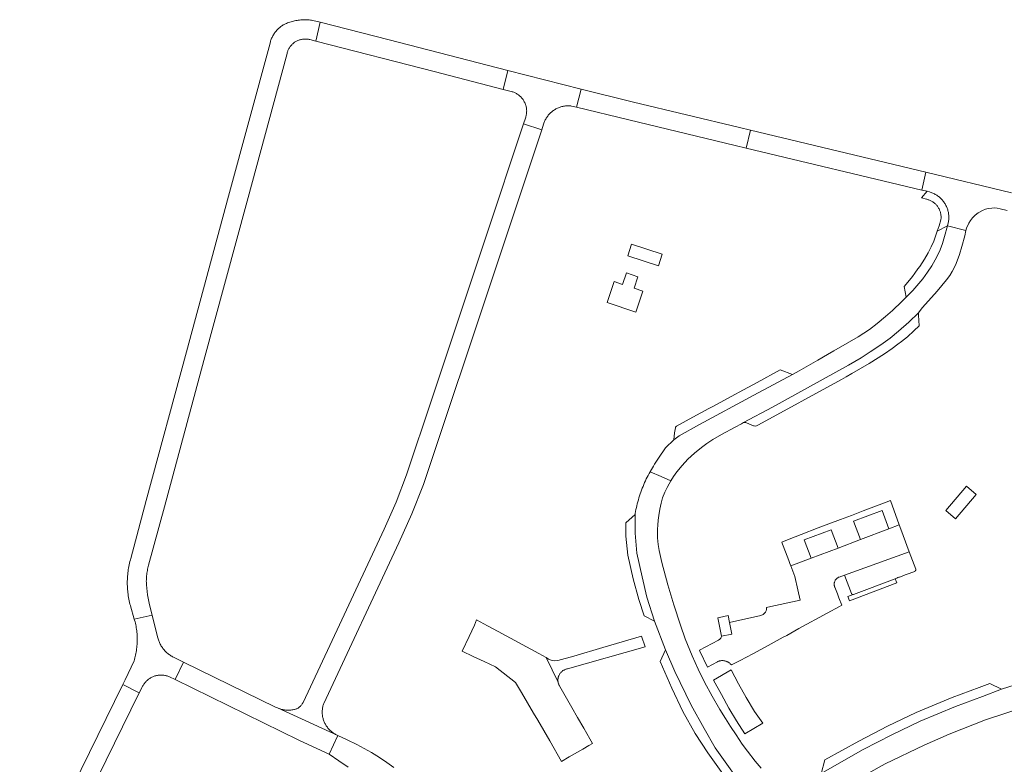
# Model space of a CAD drawing. Extents: x 152825 to 164088, y 457113 to 463005.
# Tile 356 of 364: x 162146 to 162394, y 461113 to 461301. Entities that reach past the tile are written whole.
import ezdxf

# ---------------------------------------------------------------- set-up
doc = ezdxf.new("R2010")
doc.units = 0
doc.header["$LTSCALE"] = 0.5
for name, color, linetype, lineweight in [('B-PV-VH-GESLOTENVERHARDING_ASFALT-GV', 251, 'CONTINUOUS', 18), ('B-PV-VH-GESLOTENVERHARDING_KUNSTSTOF-GV', 251, 'CONTINUOUS', 18), ('B-PV-VH-ONVERHARD_ZAND-GV', 251, 'CONTINUOUS', 18), ('B-PV-VH-OPENVERHARDING_BETONSTRAATSTEEN-GV', 251, 'CONTINUOUS', 18)]:
    doc.layers.add(name, color=color, linetype=linetype, lineweight=lineweight)

msp = doc.modelspace()

# ---------------------------------------------------------------- linework, layer by layer
at = {"layer": 'B-PV-VH-GESLOTENVERHARDING_ASFALT-GV', "flags": 128}
msp.add_lwpolyline([(162341.004, 461211.58), (162331.317, 461206.388), (162317.665, 461199.031), (162312.524, 461196.133), (162311.139, 461195.192), (162309.056, 461193.158), (162307.272, 461190.565), (162306.335, 461188.994), (162306.058, 461188.567), (162305.788, 461188.136), (162305.525, 461187.701), (162305.269, 461187.262), (162305.184, 461187.113), (162307.95, 461185.919), (162310.396, 461184.863), (162311.09, 461185.9), (162311.935, 461187.108), (162313.24, 461188.699), (162314.712, 461190.289), (162316.35, 461191.775), (162318.089, 461193.234), (162319.456, 461194.273), (162320.992, 461195.203), (162323.18, 461196.463), (162326.577, 461198.34), (162328.161, 461199.215), (162328.698, 461199.512), (162335.978, 461203.407), (162355.103, 461213.995), (162358.322, 461215.833), (162360.633, 461217.278), (162363.272, 461219.051), (162365.604, 461220.761), (162367.737, 461222.496), (162370.34, 461224.82), (162372.781, 461227.148), (162372.962, 461227.418), (162373.815, 461228.453), (162377.43, 461232.556), (162379.785, 461235.411), (162380.64, 461236.554), (162381.239, 461237.544), (162381.738, 461238.442), (162382.261, 461239.549), (162383.111, 461241.84), (162383.703, 461243.863), (162384.417, 461246.502), (162384.727, 461247.875), (162380.112, 461249.022), (162379.348, 461246.341), (162378.815, 461244.572), (162378.21, 461242.986), (162377.662, 461241.727), (162377.003, 461240.476), (162376.113, 461238.956), (162375.027, 461237.327), (162373.821, 461235.715), (162371.361, 461232.785), (162369.69, 461231.102), (162368.554, 461229.958), (162366.214, 461227.728), (162364.496, 461226.209), (162362.387, 461224.422), (162360.392, 461222.962), (162357.544, 461221.104), (162354.849, 461219.465), (162351.411, 461217.539), (162349.866, 461216.643), (162347.444, 461215.238), (162342.713, 461212.493)], close=True, dxfattribs=at)
for points in [[(162333.169, 461112.467), (162331.674, 461114.289), (162329.705, 461116.791), (162328.405, 461118.539), (162326.818, 461120.875), (162325.432, 461122.952), (162324.151, 461125.006), (162322.72, 461127.307), (162320.803, 461130.657), (162318.887, 461134.175), (162317.324, 461137.42), (162315.761, 461140.801), (162314.052, 461145.029), (162312.823, 461148.495), (162311.162, 461153.656), (162309.677, 461158.628), (162308.167, 461164.306), (162307.443, 461167.315), (162307.179, 461168.812), (162307.061, 461170.467), (162307.019, 461171.638), (162307.034, 461172.689), (162307.097, 461173.7), (162307.222, 461174.958), (162307.357, 461176.102), (162307.631, 461177.722), (162307.96, 461179.175), (162308.349, 461180.524), (162308.885, 461181.946), (162309.453, 461183.158), (162309.951, 461184.119), (162310.396, 461184.863), (162307.95, 461185.919), (162305.184, 461187.113), (162304.937, 461186.666), (162304.696, 461186.216), (162304.463, 461185.762), (162304.237, 461185.304), (162304.018, 461184.843), (162303.806, 461184.378), (162303.602, 461183.91), (162303.405, 461183.439), (162303.215, 461182.965), (162303.033, 461182.488), (162302.859, 461182.008), (162302.692, 461181.526), (162302.532, 461181.041), (162302.38, 461180.553), (162302.236, 461180.063), (162302.099, 461179.571), (162301.97, 461179.077), (162301.849, 461178.581), (162301.736, 461178.083), (162301.631, 461177.584), (162301.533, 461177.082), (162301.443, 461176.58), (162301.403, 461176.339), (162301.45, 461171.635), (162301.87, 461166.629), (162303.207, 461160.638), (162304.333, 461155.589), (162306.293, 461149.528), (162309.106, 461142.271), (162311.445, 461136.851), (162315.517, 461128.359), (162318.786, 461122.503), (162321.534, 461117.622), (162325.307, 461112.348)], [(162240.648, 461112.651), (162238.909, 461113.952), (162237.061, 461115.2), (162235.026, 461116.436), (162233.18, 461117.481), (162231.309, 461118.46), (162228.875, 461119.634), (162226.602, 461120.689), (162224.362, 461115.981), (162226.844, 461114.342), (162229.136, 461112.723)]]:
    msp.add_lwpolyline(points, dxfattribs=at)
at = {"layer": 'B-PV-VH-GESLOTENVERHARDING_KUNSTSTOF-GV', "flags": 128}
for points in [[(162308.223, 461241.871), (162300.512, 461244.411), (162299.578, 461241.506), (162307.268, 461238.998)], [(162302.135, 461236.233), (162299.233, 461237.175), (162298.271, 461234.283), (162296.11, 461234.989), (162294.377, 461229.691), (162301.606, 461227.317), (162303.339, 461232.615), (162301.186, 461233.343)], [(162387.271, 461181.386), (162384.827, 461183.464), (162379.633, 461177.349), (162382.047, 461175.266)]]:
    msp.add_lwpolyline(points, close=True, dxfattribs=at)
at = {"layer": 'B-PV-VH-ONVERHARD_ZAND-GV', "flags": 128}
msp.add_lwpolyline([(162367.339, 461159.162), (162366.904, 461160.201), (162356.374, 461156.233), (162356.322, 461156.218), (162354.957, 461155.698), (162355.365, 461154.628)], close=True, dxfattribs=at)
at = {"layer": 'B-PV-VH-OPENVERHARDING_BETONSTRAATSTEEN-GV', "flags": 128}
for points in [[(162218.742, 461300.919), (162218.434, 461300.928), (162218.126, 461300.928), (162217.819, 461300.921), (162217.512, 461300.905), (162217.205, 461300.882), (162216.899, 461300.85), (162216.594, 461300.811), (162216.29, 461300.764), (162215.987, 461300.708), (162215.686, 461300.645), (162215.387, 461300.575), (162215.09, 461300.496), (162214.794, 461300.41), (162214.501, 461300.316), (162214.211, 461300.214), (162213.924, 461300.105), (162213.639, 461299.989), (162213.357, 461299.865), (162213.079, 461299.734), (162212.825, 461299.606), (162212.622, 461299.481), (162212.423, 461299.35), (162212.228, 461299.211), (162212.038, 461299.067), (162211.854, 461298.916), (162211.674, 461298.759), (162211.499, 461298.596), (162211.331, 461298.427), (162211.168, 461298.253), (162211.011, 461298.073), (162210.86, 461297.889), (162210.715, 461297.699), (162210.577, 461297.505), (162210.445, 461297.306), (162210.32, 461297.102), (162210.202, 461296.895), (162210.091, 461296.684), (162209.988, 461296.469), (162209.891, 461296.251), (162209.802, 461296.029), (162209.72, 461295.805), (162209.646, 461295.578), (162209.579, 461295.349), (162209.521, 461295.118), (162209.496, 461295.011), (162199.025, 461256.501), (162188.459, 461217.344), (162178.341, 461179.873), (162174.436, 461165.305), (162174.322, 461164.906), (162174.215, 461164.505), (162174.116, 461164.102), (162174.025, 461163.697), (162173.942, 461163.29), (162173.866, 461162.882), (162173.799, 461162.473), (162173.739, 461162.062), (162173.687, 461161.65), (162173.643, 461161.238), (162173.608, 461160.824), (162173.58, 461160.41), (162173.56, 461159.995), (162173.548, 461159.581), (162173.544, 461159.166), (162173.548, 461158.751), (162173.56, 461158.336), (162173.58, 461157.921), (162173.609, 461157.507), (162173.645, 461157.094), (162173.689, 461156.681), (162173.741, 461156.269), (162173.801, 461155.859), (162173.869, 461155.449), (162173.944, 461155.041), (162174.028, 461154.635), (162174.119, 461154.23), (162174.218, 461153.827), (162174.325, 461153.426), (162174.331, 461153.405), (162175.313, 461150.05), (162179.79, 461151.031), (162179.14, 461153.623), (162178.647, 461156.125), (162178.368, 461158.66), (162178.354, 461158.926), (162178.342, 461159.262), (162178.339, 461159.598), (162178.344, 461159.933), (162178.357, 461160.269), (162178.378, 461160.604), (162178.407, 461160.938), (162178.444, 461161.272), (162178.488, 461161.605), (162178.541, 461161.936), (162178.602, 461162.266), (162178.67, 461162.595), (162178.746, 461162.922), (162178.83, 461163.247), (162178.922, 461163.57), (162182.926, 461178.29), (162192.857, 461215.093), (162203.712, 461255.224), (162213.772, 461292.387), (162213.78, 461292.426), (162213.827, 461292.613), (162213.88, 461292.799), (162213.942, 461292.982), (162214.011, 461293.162), (162214.087, 461293.339), (162214.171, 461293.513), (162214.262, 461293.684), (162214.36, 461293.85), (162214.464, 461294.013), (162214.576, 461294.171), (162214.693, 461294.324), (162214.817, 461294.472), (162214.947, 461294.615), (162215.083, 461294.752), (162215.224, 461294.884), (162215.371, 461295.009), (162215.523, 461295.129), (162215.679, 461295.242), (162215.84, 461295.348), (162216.006, 461295.448), (162216.175, 461295.541), (162216.348, 461295.626), (162216.525, 461295.705), (162216.704, 461295.776), (162216.887, 461295.84), (162217.071, 461295.896), (162217.258, 461295.944), (162217.447, 461295.984), (162217.638, 461296.017), (162217.829, 461296.042), (162218.021, 461296.059), (162218.214, 461296.067), (162218.408, 461296.068), (162218.601, 461296.061), (162218.793, 461296.046), (162218.985, 461296.023), (162219.175, 461295.992), (162219.365, 461295.953), (162219.552, 461295.906), (162221.021, 461295.528), (162222.096, 461300.288), (162220.27, 461300.757), (162219.966, 461300.805), (162219.661, 461300.846), (162219.355, 461300.878), (162219.049, 461300.903)], [(162239.453, 461295.83), (162222.096, 461300.288), (162221.021, 461295.528), (162251.162, 461287.779), (162268.179, 461283.378), (162269.382, 461288.147)], [(162287.801, 461283.429), (162269.382, 461288.147), (162268.179, 461283.378), (162270.172, 461282.869), (162270.484, 461282.789), (162270.663, 461282.731), (162270.853, 461282.661), (162271.04, 461282.583), (162271.224, 461282.498), (162271.404, 461282.407), (162271.581, 461282.308), (162271.753, 461282.201), (162271.922, 461282.089), (162272.085, 461281.97), (162272.244, 461281.844), (162272.398, 461281.712), (162272.546, 461281.575), (162272.689, 461281.431), (162272.826, 461281.282), (162272.957, 461281.128), (162273.082, 461280.968), (162273.2, 461280.804), (162273.312, 461280.636), (162273.417, 461280.463), (162273.515, 461280.286), (162273.606, 461280.105), (162273.69, 461279.921), (162273.767, 461279.733), (162273.836, 461279.543), (162273.897, 461279.35), (162273.951, 461279.155), (162273.997, 461278.958), (162274.036, 461278.759), (162274.066, 461278.559), (162274.089, 461278.358), (162274.103, 461278.156), (162274.109, 461277.954), (162274.108, 461277.751), (162274.098, 461277.549), (162274.081, 461277.347), (162274.056, 461277.146), (162274.022, 461276.947), (162273.981, 461276.749), (162273.932, 461276.552), (162273.875, 461276.358), (162273.811, 461276.166), (162273.33, 461274.693), (162277.895, 461273.197), (162278.367, 461274.654), (162278.37, 461274.662), (162278.441, 461274.879), (162278.52, 461275.093), (162278.606, 461275.304), (162278.699, 461275.512), (162278.8, 461275.717), (162278.908, 461275.918), (162279.023, 461276.115), (162279.145, 461276.308), (162279.274, 461276.497), (162279.409, 461276.681), (162279.55, 461276.86), (162279.698, 461277.034), (162279.851, 461277.203), (162280.01, 461277.367), (162280.176, 461277.524), (162280.346, 461277.676), (162280.522, 461277.822), (162280.702, 461277.961), (162280.888, 461278.094), (162281.078, 461278.221), (162281.272, 461278.34), (162281.47, 461278.453), (162281.673, 461278.559), (162281.878, 461278.658), (162282.088, 461278.749), (162282.3, 461278.833), (162282.515, 461278.909), (162282.733, 461278.979), (162282.952, 461279.04), (162283.174, 461279.093), (162283.398, 461279.139), (162283.623, 461279.177), (162283.849, 461279.207), (162284.076, 461279.229), (162284.304, 461279.243), (162284.532, 461279.249), (162284.76, 461279.247), (162284.988, 461279.237), (162285.216, 461279.219), (162285.364, 461279.185), (162286.649, 461278.892)], [(162329.397, 461268.621), (162330.464, 461273.083), (162327.657, 461273.755), (162300.97, 461280.153), (162287.801, 461283.429), (162286.649, 461278.892), (162299.872, 461275.708), (162326.571, 461269.297)], [(162277.895, 461273.197), (162273.33, 461274.693), (162263.85, 461246.176), (162250.326, 461205.635), (162243.826, 461186.348), (162241.212, 461179.455), (162238.257, 461172.7), (162226.979, 461148.592), (162217.792, 461129.042), (162217.742, 461128.94), (162217.664, 461128.797), (162217.579, 461128.657), (162217.487, 461128.522), (162217.389, 461128.392), (162217.285, 461128.266), (162217.174, 461128.146), (162217.058, 461128.031), (162216.936, 461127.922), (162216.809, 461127.819), (162216.678, 461127.722), (162216.541, 461127.632), (162216.401, 461127.549), (162216.256, 461127.473), (162216.108, 461127.404), (162215.906, 461127.344), (162215.681, 461127.284), (162215.453, 461127.233), (162215.225, 461127.189), (162214.994, 461127.154), (162214.763, 461127.126), (162214.531, 461127.106), (162214.298, 461127.094), (162214.065, 461127.09), (162213.832, 461127.094), (162213.599, 461127.106), (162213.367, 461127.126), (162213.136, 461127.154), (162212.905, 461127.19), (162212.677, 461127.234), (162212.449, 461127.286), (162212.224, 461127.345), (162212.001, 461127.412), (162211.78, 461127.487), (162211.562, 461127.569), (162211.362, 461127.653), (162226.602, 461120.689), (162225.99, 461120.991), (162225.96, 461121.007), (162225.764, 461121.12), (162225.571, 461121.24), (162225.383, 461121.366), (162225.199, 461121.499), (162225.02, 461121.639), (162224.846, 461121.784), (162224.677, 461121.936), (162224.514, 461122.093), (162224.357, 461122.257), (162224.205, 461122.425), (162224.059, 461122.599), (162223.92, 461122.778), (162223.787, 461122.962), (162223.66, 461123.15), (162223.54, 461123.343), (162223.427, 461123.54), (162223.321, 461123.74), (162223.223, 461123.944), (162223.131, 461124.152), (162223.047, 461124.363), (162222.97, 461124.576), (162222.901, 461124.792), (162222.84, 461125.01), (162222.786, 461125.231), (162222.74, 461125.453), (162222.702, 461125.677), (162222.672, 461125.902), (162222.65, 461126.127), (162222.636, 461126.354), (162222.63, 461126.58), (162222.631, 461126.807), (162222.641, 461127.034), (162222.659, 461127.26), (162222.685, 461127.485), (162222.718, 461127.71), (162222.76, 461127.933), (162222.809, 461128.154), (162222.867, 461128.374), (162222.931, 461128.591), (162223.004, 461128.806), (162241.956, 461169.22), (162245.197, 461176.495), (162248.119, 461183.903), (162249.792, 461188.953), (162264.251, 461232.185)], [(162330.464, 461273.083), (162329.397, 461268.621), (162373.603, 461258.05), (162374.658, 461262.512)], [(162373.533, 461256.045), (162374.824, 461255.719), (162374.831, 461255.717), (162375.018, 461255.672), (162375.203, 461255.618), (162375.385, 461255.557), (162375.565, 461255.488), (162375.742, 461255.412), (162375.915, 461255.328), (162376.085, 461255.238), (162376.251, 461255.14), (162376.413, 461255.036), (162376.57, 461254.925), (162376.723, 461254.807), (162376.87, 461254.684), (162377.012, 461254.554), (162377.149, 461254.418), (162377.28, 461254.277), (162377.405, 461254.131), (162377.523, 461253.979), (162377.636, 461253.823), (162377.742, 461253.663), (162377.841, 461253.497), (162377.933, 461253.328), (162378.018, 461253.156), (162378.095, 461252.98), (162378.166, 461252.801), (162378.229, 461252.619), (162378.284, 461252.434), (162378.331, 461252.248), (162378.371, 461252.059), (162378.403, 461251.87), (162378.427, 461251.679), (162378.443, 461251.487), (162378.451, 461251.295), (162378.451, 461251.102), (162378.443, 461250.91), (162378.427, 461250.718), (162378.403, 461250.527), (162377.992, 461249.019), (162377.492, 461247.648), (162380.112, 461249.022), (162380.334, 461250.088), (162380.365, 461250.318), (162380.388, 461250.549), (162380.403, 461250.78), (162380.41, 461251.012), (162380.409, 461251.245), (162380.4, 461251.476), (162380.383, 461251.708), (162380.358, 461251.939), (162380.325, 461252.168), (162380.284, 461252.397), (162380.236, 461252.624), (162380.179, 461252.849), (162380.115, 461253.072), (162380.043, 461253.293), (162379.964, 461253.511), (162379.877, 461253.726), (162379.783, 461253.938), (162379.681, 461254.147), (162379.573, 461254.352), (162379.457, 461254.553), (162379.335, 461254.75), (162379.206, 461254.943), (162379.07, 461255.131), (162378.928, 461255.315), (162378.779, 461255.493), (162378.625, 461255.666), (162378.465, 461255.834), (162378.299, 461255.996), (162378.127, 461256.152), (162377.95, 461256.303), (162377.769, 461256.447), (162377.582, 461256.585), (162377.39, 461256.716), (162377.195, 461256.841), (162376.995, 461256.958), (162376.791, 461257.069), (162376.583, 461257.173), (162376.372, 461257.269), (162376.158, 461257.359), (162375.941, 461257.44), (162375.721, 461257.515), (162375.524, 461257.574), (162374.918, 461257.724)], [(162369.69, 461231.102), (162371.361, 461232.785), (162373.821, 461235.715), (162375.027, 461237.327), (162376.113, 461238.956), (162377.003, 461240.476), (162377.662, 461241.727), (162378.21, 461242.986), (162378.815, 461244.572), (162379.348, 461246.341), (162380.112, 461249.022), (162377.492, 461247.648), (162376.598, 461245.194), (162375.929, 461243.721), (162375.216, 461242.251), (162374.25, 461240.625), (162373.078, 461238.829), (162372.632, 461238.221), (162371.835, 461237.135), (162371.231, 461236.312), (162369.685, 461234.377), (162369.199, 461233.773)], [(162328.698, 461199.512), (162329.007, 461199.549), (162329.266, 461199.518), (162329.445, 461199.455), (162331.216, 461198.7), (162331.411, 461198.651), (162331.638, 461198.619), (162331.938, 461198.691), (162332.483, 461198.92), (162353.342, 461210.383), (162354.557, 461211.051), (162355.952, 461211.818), (162360.384, 461214.39), (162364.22, 461216.811), (162366.109, 461218.124), (162367.604, 461219.234), (162368.494, 461219.938), (162369.983, 461221.125), (162371.633, 461222.604), (162372.907, 461223.898), (162372.766, 461226.502), (162372.742, 461226.838), (162372.781, 461227.148), (162370.34, 461224.82), (162367.737, 461222.496), (162365.604, 461220.761), (162363.272, 461219.051), (162360.633, 461217.278), (162358.322, 461215.833), (162355.103, 461213.995), (162335.978, 461203.407)], [(162327.626, 461207.149), (162326.655, 461206.624), (162320.987, 461203.559), (162319.988, 461203.019), (162315.931, 461200.825), (162311.844, 461198.58), (162311.71, 461198.507), (162311.6, 461198.352), (162311.545, 461198.169), (162311.369, 461196.896), (162311.139, 461195.192), (162312.524, 461196.133), (162317.665, 461199.031), (162331.317, 461206.388), (162341.004, 461211.58), (162337.922, 461212.779), (162332.126, 461209.582)], [(162345.742, 461165.353), (162344.006, 461169.978), (162350.812, 461172.529), (162352.562, 461167.911), (162358.136, 461170.042), (162356.407, 461174.64), (162363.599, 461177.363), (162365.33, 461172.776), (162367.927, 461173.724), (162365.692, 461179.848), (162362.904, 461178.81), (162358.825, 461177.262), (162355.868, 461176.14), (162353.149, 461175.12), (162350.207, 461174.017), (162347.482, 461172.961), (162343.234, 461171.314), (162340.176, 461170.14), (162338.332, 461169.432), (162338.535, 461168.873), (162339.279, 461166.935), (162340.115, 461164.761), (162340.398, 461164.023), (162340.617, 461163.437)], [(162301.45, 461171.635), (162301.403, 461176.339), (162299.067, 461174.3), (162299.074, 461170.946), (162299.594, 461166.122), (162300.931, 461160.131), (162302.366, 461154.954), (162303.695, 461150.844), (162306.293, 461149.528), (162304.333, 461155.589), (162303.207, 461160.638), (162301.87, 461166.629)], [(162365.33, 461172.776), (162363.599, 461177.363), (162356.407, 461174.64), (162358.136, 461170.042)], [(162338.703, 461145.489), (162339.587, 461145.897), (162342.664, 461147.62), (162349.766, 461151.496), (162352.873, 461153.212), (162353.447, 461153.529), (162352.715, 461155.405), (162352.343, 461156.372), (162351.706, 461158.028), (162351.659, 461158.143), (162351.62, 461158.261), (162351.589, 461158.381), (162351.565, 461158.503), (162351.55, 461158.626), (162351.542, 461158.75), (162351.543, 461158.874), (162351.551, 461158.998), (162351.567, 461159.121), (162351.591, 461159.242), (162351.623, 461159.362), (162351.663, 461159.48), (162351.71, 461159.595), (162351.764, 461159.706), (162351.826, 461159.814), (162351.894, 461159.918), (162351.969, 461160.017), (162352.05, 461160.111), (162352.137, 461160.199), (162352.229, 461160.282), (162352.327, 461160.359), (162352.429, 461160.429), (162352.536, 461160.493), (162352.646, 461160.549), (162352.76, 461160.598), (162352.769, 461160.602), (162354.105, 461161.105), (162370.435, 461166.976), (162368.928, 461171.031), (162368.564, 461171.979), (162367.927, 461173.724), (162365.33, 461172.776), (162358.136, 461170.042), (162352.562, 461167.911), (162345.742, 461165.353), (162340.617, 461163.437), (162341.618, 461160.759), (162342.384, 461157.37), (162342.972, 461154.768), (162334.85, 461153.035), (162334.493, 461152.959), (162334.462, 461152.479), (162334.383, 461152.076), (162334.251, 461151.772), (162334.004, 461151.479), (162333.675, 461151.163), (162333.106, 461150.943), (162325.146, 461149.159), (162325.729, 461146.2), (162323.162, 461145.755), (162323.102, 461145.417), (162323.02, 461145.185), (162322.78, 461144.955), (162322.396, 461144.714), (162317.6, 461142.242), (162317.726, 461141.936), (162319.61, 461137.893), (162322.119, 461139.293), (162322.257, 461139.356), (162322.398, 461139.411), (162322.542, 461139.459), (162322.688, 461139.499), (162322.836, 461139.532), (162322.985, 461139.557), (162323.136, 461139.573), (162323.287, 461139.582), (162323.439, 461139.583), (162323.59, 461139.576), (162323.741, 461139.56), (162323.891, 461139.537), (162324.039, 461139.506), (162324.186, 461139.467), (162324.33, 461139.421), (162324.472, 461139.367), (162324.61, 461139.305), (162324.745, 461139.237), (162324.876, 461139.161), (162325.004, 461139.079), (162325.126, 461138.99), (162325.244, 461138.894), (162325.356, 461138.793), (162325.464, 461138.685), (162325.565, 461138.572), (162325.644, 461138.475), (162327.905, 461139.585), (162331.092, 461141.296), (162332.175, 461141.838), (162335.676, 461143.796)], [(162352.562, 461167.911), (162350.812, 461172.529), (162344.006, 461169.978), (162345.742, 461165.353)], [(162372.089, 461162.613), (162370.435, 461166.976), (162354.105, 461161.105), (162355.896, 461156.483), (162355.899, 461156.473), (162355.918, 461156.422), (162355.945, 461156.375), (162355.978, 461156.332), (162356.017, 461156.295), (162356.061, 461156.264), (162356.109, 461156.239), (162356.161, 461156.222), (162356.214, 461156.213), (162356.268, 461156.212), (162356.322, 461156.218), (162356.374, 461156.233), (162366.904, 461160.201), (162367.195, 461160.311), (162367.317, 461160.363), (162367.56, 461160.467), (162367.819, 461160.554), (162367.959, 461160.607), (162369.112, 461161.043), (162369.41, 461161.155), (162369.655, 461161.248), (162371.814, 461162.05), (162371.867, 461162.077), (162371.918, 461162.112), (162371.965, 461162.153), (162372.005, 461162.2), (162372.04, 461162.252), (162372.067, 461162.308), (162372.087, 461162.367), (162372.1, 461162.428), (162372.104, 461162.49), (162372.1, 461162.552)], [(162181.161, 461145.537), (162179.79, 461151.031), (162175.313, 461150.05), (162175.401, 461149.74), (162175.498, 461149.369), (162175.588, 461148.995), (162175.67, 461148.619), (162175.745, 461148.242), (162175.811, 461147.863), (162175.87, 461147.483), (162175.92, 461147.102), (162175.963, 461146.72), (162175.998, 461146.337), (162176.025, 461145.953), (162176.043, 461145.569), (162176.054, 461145.185), (162176.057, 461144.801), (162176.052, 461144.416), (162176.039, 461144.032), (162176.017, 461143.648), (162175.988, 461143.265), (162175.951, 461142.882), (162175.906, 461142.5), (162175.853, 461142.119), (162175.792, 461141.74), (162175.723, 461141.361), (162175.647, 461140.985), (162175.562, 461140.61), (162175.47, 461140.236), (162175.37, 461139.865), (162175.262, 461139.496), (162172.973, 461134.748), (162172.39, 461133.539), (162176.566, 461131.479), (162177.213, 461132.734), (162177.235, 461132.784), (162177.236, 461132.787), (162177.323, 461132.974), (162177.417, 461133.157), (162177.518, 461133.336), (162177.626, 461133.511), (162177.741, 461133.682), (162177.862, 461133.848), (162177.99, 461134.01), (162178.124, 461134.166), (162178.263, 461134.317), (162178.409, 461134.463), (162178.56, 461134.602), (162178.716, 461134.736), (162178.878, 461134.864), (162179.044, 461134.985), (162179.215, 461135.1), (162179.39, 461135.207), (162179.569, 461135.308), (162179.753, 461135.402), (162179.939, 461135.489), (162180.129, 461135.569), (162180.322, 461135.641), (162180.517, 461135.705), (162180.715, 461135.762), (162180.915, 461135.811), (162181.117, 461135.853), (162181.319, 461135.886), (162181.524, 461135.912), (162181.729, 461135.929), (162181.934, 461135.939), (162182.14, 461135.94), (162182.346, 461135.934), (162182.551, 461135.92), (162182.756, 461135.897), (162182.959, 461135.867), (162183.161, 461135.829), (162183.362, 461135.783), (162183.561, 461135.729), (162183.757, 461135.668), (162183.951, 461135.598), (162184.142, 461135.522), (162185.56, 461134.827), (162187.702, 461139.176), (162185.035, 461140.504), (162184.964, 461140.543), (162184.748, 461140.666), (162184.536, 461140.796), (162184.328, 461140.932), (162184.125, 461141.076), (162183.927, 461141.225), (162183.775, 461141.347), (162183.733, 461141.381), (162183.545, 461141.544), (162183.362, 461141.712), (162183.184, 461141.886), (162183.012, 461142.065), (162182.846, 461142.251), (162182.686, 461142.441), (162182.532, 461142.636), (162182.385, 461142.836), (162182.244, 461143.041), (162182.11, 461143.251), (162181.982, 461143.464), (162181.862, 461143.681), (162181.749, 461143.903), (162181.642, 461144.127), (162181.543, 461144.356), (162181.452, 461144.587), (162181.368, 461144.821), (162181.291, 461145.057), (162181.222, 461145.296)], [(162322.704, 461150.444), (162322.245, 461150.346), (162323.162, 461145.755), (162325.729, 461146.2), (162325.146, 461149.159), (162324.804, 461150.891)], [(162264.278, 461148.34), (162261.502, 461149.849), (162260.937, 461148.525), (162259.594, 461145.666), (162257.844, 461141.934), (162260.637, 461140.64), (162263.432, 461139.344), (162266.228, 461138.049), (162271.296, 461134.083), (162272.778, 461131.538), (162274.287, 461128.944), (162275.797, 461126.349), (162276.887, 461124.588), (162278.395, 461121.996), (162279.903, 461119.403), (162282.919, 461114.217), (162284.846, 461115.338), (162285.565, 461115.756), (162288.225, 461117.303), (162289.802, 461118.22), (162290.686, 461118.734), (162290.048, 461119.844), (162288.468, 461122.592), (162286.929, 461125.269), (162285.479, 461127.792), (162282.473, 461133.022), (162282.445, 461133.064), (162282.366, 461133.194), (162282.293, 461133.328), (162282.227, 461133.465), (162282.169, 461133.606), (162282.118, 461133.75), (162282.075, 461133.896), (162282.04, 461134.044), (162282.016, 461134.169), (162279.025, 461140.327), (162277.168, 461141.336), (162266.953, 461146.886)], [(162303.971, 461143.072), (162303.05, 461145.711), (162293.316, 461142.879), (162285.948, 461140.736), (162281.923, 461139.565), (162281.08, 461139.519), (162280.248, 461139.668), (162279.603, 461139.935), (162279.025, 461140.327), (162282.016, 461134.169), (162282.012, 461134.194), (162281.992, 461134.345), (162281.98, 461134.497), (162281.977, 461134.65), (162281.981, 461134.802), (162281.993, 461134.954), (162282.013, 461135.105), (162282.041, 461135.255), (162282.077, 461135.403), (162282.101, 461135.488), (162282.149, 461135.632), (162282.205, 461135.774), (162282.267, 461135.913), (162282.337, 461136.048), (162282.415, 461136.18), (162282.498, 461136.307), (162282.589, 461136.429), (162282.685, 461136.547), (162282.788, 461136.659), (162282.897, 461136.766), (162283.01, 461136.867), (162283.13, 461136.962), (162283.253, 461137.051), (162283.382, 461137.133), (162283.514, 461137.208), (162283.651, 461137.276), (162283.79, 461137.337), (162283.933, 461137.39), (162284.078, 461137.436), (162284.226, 461137.474), (162284.375, 461137.504)], [(162311.445, 461136.851), (162309.106, 461142.271), (162307.741, 461139.373), (162310.654, 461132.624), (162313.464, 461126.789), (162316.577, 461121.26), (162319.741, 461116.34), (162323.514, 461111.066), (162327.126, 461109.805), (162325.307, 461112.348), (162321.534, 461117.622), (162318.786, 461122.503), (162315.517, 461128.359)], [(162210.885, 461127.878), (162187.702, 461139.176), (162185.56, 461134.827), (162216.759, 461119.533), (162223.454, 461116.405), (162224.362, 461115.981), (162226.602, 461120.689), (162211.362, 461127.653), (162211.347, 461127.659), (162211.135, 461127.756)], [(162327.423, 461133.73), (162325.635, 461137.282), (162321.169, 461134.63), (162323.16, 461131.028), (162325.049, 461127.629), (162326.937, 461124.383), (162329.08, 461121.137), (162333.546, 461123.789), (162331.506, 461126.73), (162329.413, 461130.281)], [(162157.944, 461102.198), (162156.112, 461097.42), (162148.25, 461076.932), (162147.244, 461074.464), (162146.621, 461072.956), (162146.454, 461072.551), (162147.489, 461072.181), (162147.639, 461072.477), (162150.92, 461071.223), (162151.916, 461073.719), (162162.234, 461100.336), (162165.58, 461108.929), (162166.133, 461110.208), (162176.566, 461131.479), (162172.39, 461133.539), (162161.92, 461112.194), (162161.197, 461110.548), (162158.071, 461102.491)], [(162348.229, 461111.098), (162348.718, 461111.377), (162358.864, 461117.173), (162366.069, 461120.922), (162373.152, 461124.306), (162382.101, 461128.005), (162388.873, 461130.543), (162393.641, 461132.362), (162390.722, 461133.796), (162388.034, 461132.824), (162381.211, 461130.266), (162372.163, 461126.526), (162364.985, 461123.097), (162357.713, 461119.313), (162349.195, 461114.578)]]:
    msp.add_lwpolyline(points, close=True, dxfattribs=at)
for points in [[(162396.182, 461257.347), (162374.658, 461262.512), (162373.603, 461258.05), (162374.918, 461257.724), (162375.524, 461257.574), (162375.721, 461257.515), (162375.941, 461257.44), (162376.158, 461257.359), (162376.372, 461257.269), (162376.583, 461257.173), (162376.791, 461257.069), (162376.995, 461256.958), (162377.195, 461256.841), (162377.39, 461256.716), (162377.582, 461256.585), (162377.769, 461256.447), (162377.95, 461256.303), (162378.127, 461256.152), (162378.299, 461255.996), (162378.465, 461255.834), (162378.625, 461255.666), (162378.779, 461255.493), (162378.928, 461255.315), (162379.07, 461255.131), (162379.206, 461254.943), (162379.335, 461254.75), (162379.457, 461254.553), (162379.573, 461254.352), (162379.681, 461254.147), (162379.783, 461253.938), (162379.877, 461253.726), (162379.964, 461253.511), (162380.043, 461253.293), (162380.115, 461253.072), (162380.179, 461252.849), (162380.236, 461252.624), (162380.284, 461252.397), (162380.325, 461252.168), (162380.358, 461251.939), (162380.383, 461251.708), (162380.4, 461251.476), (162380.409, 461251.245), (162380.41, 461251.012), (162380.403, 461250.78), (162380.388, 461250.549), (162380.365, 461250.318), (162380.334, 461250.088), (162380.112, 461249.022), (162384.727, 461247.875), (162384.864, 461248.485), (162385.458, 461249.736), (162385.87, 461250.381), (162386.387, 461251.023), (162387.047, 461251.72), (162387.774, 461252.288), (162388.92, 461252.934), (162389.625, 461253.193), (162390.293, 461253.39), (162391.212, 461253.503), (162391.931, 461253.537), (162392.568, 461253.475), (162393.324, 461253.283), (162395.112, 461252.86)], [(162402.166, 461135.063), (162393.641, 461132.362), (162388.873, 461130.543), (162382.101, 461128.005), (162373.152, 461124.306), (162366.069, 461120.922), (162358.864, 461117.173), (162348.718, 461111.377)], [(162356.408, 461109.156), (162364.38, 461113.575), (162374.238, 461118.291), (162380.501, 461121.08), (162389.609, 461124.659), (162400.633, 461128.235)]]:
    msp.add_lwpolyline(points, dxfattribs=at)

doc.saveas('drawing.dxf')
